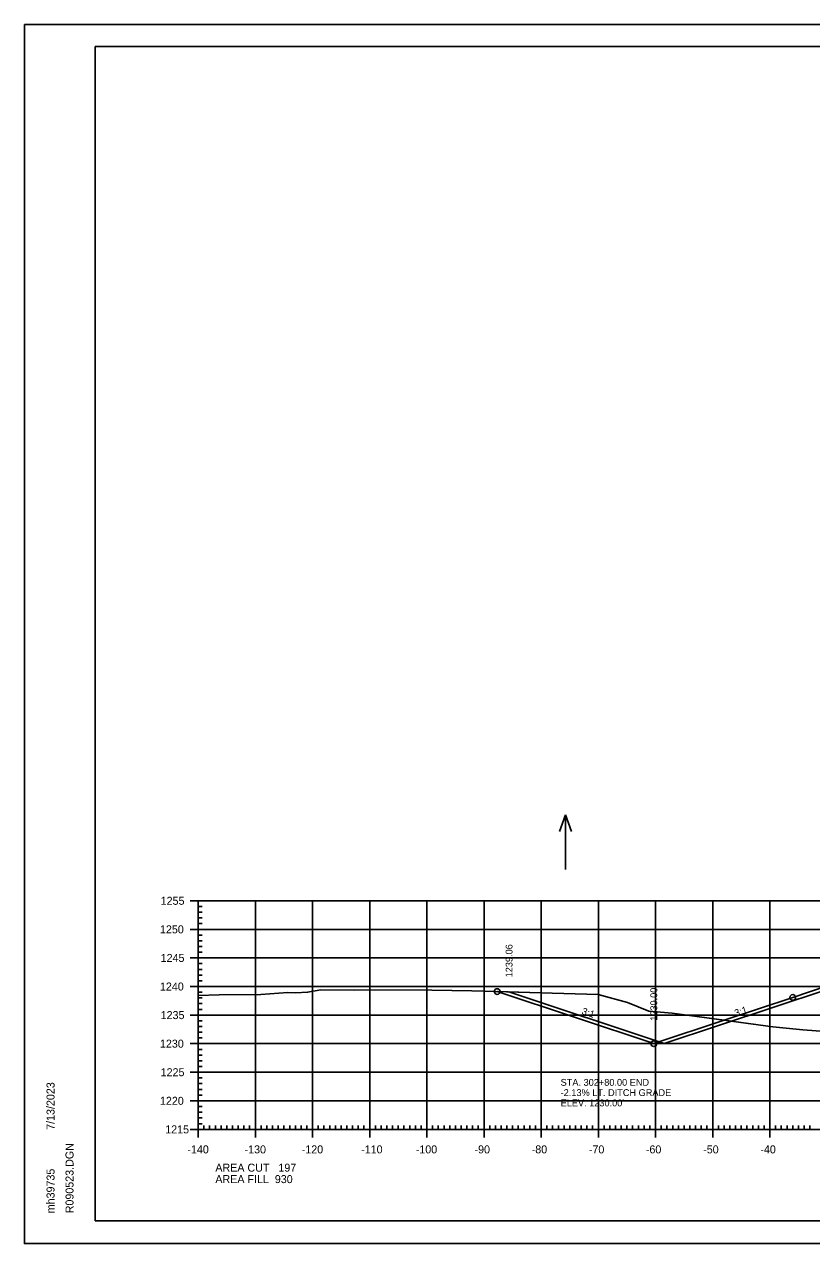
# Model space of a CAD drawing. Extents: x 1406028 to 1412453, y 321733 to 325986.
# Drawn here: x 1410609.2 to 1410746.9, y 322476.8 to 322690.1 of the extents above; entities that cross this region are included whole.
import ezdxf

# ---------------------------------------------------------------- set-up
doc = ezdxf.new("R2010")
doc.units = 0
for name, color, linetype in [('R_Axis', 7, 'Continuous'), ('R_Axis Annot', 7, 'Continuous'), ('R_Border', 7, 'Continuous'), ('R_Drive', 7, 'Continuous'), ('R_Exist Surface', 7, 'Continuous'), ('R_Fin Surface', 7, 'Continuous'), ('R_Fin Surface Annot', 7, 'Continuous'), ('R_Grid', 7, 'Continuous'), ('R_No Plot', 7, 'Continuous'), ('R_Water Annot', 7, 'Continuous')]:
    doc.layers.add(name, color=color, linetype=linetype)

msp = doc.modelspace()

# ---------------------------------------------------------------- linework, layer by layer
at = {"layer": 'R_Axis'}
for p, q in [((1410638.19, 322536.77), (1410640.99, 322536.77)), ((1410639.59, 322496.77), (1410639.59, 322536.77)), ((1410639.59, 322535.77), (1410640.29, 322535.77)), ((1410639.59, 322534.77), (1410640.29, 322534.77)), ((1410639.59, 322533.77), (1410640.29, 322533.77)), ((1410639.59, 322532.77), (1410640.29, 322532.77)), ((1410638.19, 322531.77), (1410640.99, 322531.77)), ((1410639.59, 322530.77), (1410640.29, 322530.77)), ((1410639.59, 322529.77), (1410640.29, 322529.77)), ((1410639.59, 322528.77), (1410640.29, 322528.77)), ((1410638.19, 322526.77), (1410640.99, 322526.77)), ((1410639.59, 322527.77), (1410640.29, 322527.77)), ((1410639.59, 322525.77), (1410640.29, 322525.77)), ((1410639.59, 322524.77), (1410640.29, 322524.77)), ((1410638.19, 322521.77), (1410640.99, 322521.77)), ((1410639.59, 322523.77), (1410640.29, 322523.77)), ((1410639.59, 322522.77), (1410640.29, 322522.77)), ((1410639.59, 322520.77), (1410640.29, 322520.77)), ((1410639.59, 322519.77), (1410640.29, 322519.77)), ((1410639.59, 322518.77), (1410640.29, 322518.77)), ((1410639.59, 322517.77), (1410640.29, 322517.77)), ((1410638.19, 322516.77), (1410640.99, 322516.77)), ((1410639.59, 322515.77), (1410640.29, 322515.77)), ((1410639.59, 322514.77), (1410640.29, 322514.77)), ((1410639.59, 322513.77), (1410640.29, 322513.77)), ((1410638.19, 322511.77), (1410640.99, 322511.77)), ((1410639.59, 322512.77), (1410640.29, 322512.77)), ((1410639.59, 322510.77), (1410640.29, 322510.77)), ((1410639.59, 322509.77), (1410640.29, 322509.77)), ((1410638.19, 322506.77), (1410640.99, 322506.77)), ((1410639.59, 322508.77), (1410640.29, 322508.77)), ((1410639.59, 322507.77), (1410640.29, 322507.77)), ((1410639.59, 322505.77), (1410640.29, 322505.77)), ((1410639.59, 322504.77), (1410640.29, 322504.77)), ((1410639.59, 322503.77), (1410640.29, 322503.77)), ((1410639.59, 322502.77), (1410640.29, 322502.77)), ((1410638.19, 322501.77), (1410640.99, 322501.77)), ((1410639.59, 322500.77), (1410640.29, 322500.77)), ((1410639.59, 322499.77), (1410640.29, 322499.77)), ((1410639.59, 322498.77), (1410640.29, 322498.77)), ((1410638.19, 322496.77), (1410640.99, 322496.77)), ((1410639.59, 322495.37), (1410639.59, 322498.17)), ((1410639.59, 322497.77), (1410640.29, 322497.77)), ((1410639.59, 322496.77), (1410919.59, 322496.77)), ((1410640.59, 322496.77), (1410640.59, 322497.47)), ((1410641.59, 322496.77), (1410641.59, 322497.47)), ((1410642.59, 322496.77), (1410642.59, 322497.47)), ((1410643.59, 322496.77), (1410643.59, 322497.47)), ((1410644.59, 322496.77), (1410644.59, 322497.47)), ((1410645.59, 322496.77), (1410645.59, 322497.47)), ((1410646.59, 322496.77), (1410646.59, 322497.47)), ((1410647.59, 322496.77), (1410647.59, 322497.47)), ((1410648.59, 322496.77), (1410648.59, 322497.47)), ((1410649.59, 322495.37), (1410649.59, 322498.17)), ((1410650.59, 322496.77), (1410650.59, 322497.47)), ((1410651.59, 322496.77), (1410651.59, 322497.47)), ((1410652.59, 322496.77), (1410652.59, 322497.47)), ((1410653.59, 322496.77), (1410653.59, 322497.47)), ((1410654.59, 322496.77), (1410654.59, 322497.47)), ((1410655.59, 322496.77), (1410655.59, 322497.47)), ((1410656.59, 322496.77), (1410656.59, 322497.47)), ((1410657.59, 322496.77), (1410657.59, 322497.47)), ((1410658.59, 322496.77), (1410658.59, 322497.47)), ((1410659.59, 322495.37), (1410659.59, 322498.17)), ((1410660.59, 322496.77), (1410660.59, 322497.47)), ((1410661.59, 322496.77), (1410661.59, 322497.47)), ((1410662.59, 322496.77), (1410662.59, 322497.47)), ((1410663.59, 322496.77), (1410663.59, 322497.47)), ((1410664.59, 322496.77), (1410664.59, 322497.47)), ((1410665.59, 322496.77), (1410665.59, 322497.47)), ((1410666.59, 322496.77), (1410666.59, 322497.47)), ((1410667.59, 322496.77), (1410667.59, 322497.47)), ((1410668.59, 322496.77), (1410668.59, 322497.47)), ((1410669.59, 322495.37), (1410669.59, 322498.17)), ((1410670.59, 322496.77), (1410670.59, 322497.47)), ((1410671.59, 322496.77), (1410671.59, 322497.47)), ((1410672.59, 322496.77), (1410672.59, 322497.47)), ((1410673.59, 322496.77), (1410673.59, 322497.47)), ((1410674.59, 322496.77), (1410674.59, 322497.47)), ((1410675.59, 322496.77), (1410675.59, 322497.47)), ((1410676.59, 322496.77), (1410676.59, 322497.47)), ((1410677.59, 322496.77), (1410677.59, 322497.47)), ((1410678.59, 322496.77), (1410678.59, 322497.47)), ((1410679.59, 322495.37), (1410679.59, 322498.17)), ((1410680.59, 322496.77), (1410680.59, 322497.47)), ((1410681.59, 322496.77), (1410681.59, 322497.47)), ((1410682.59, 322496.77), (1410682.59, 322497.47)), ((1410683.59, 322496.77), (1410683.59, 322497.47)), ((1410684.59, 322496.77), (1410684.59, 322497.47)), ((1410685.59, 322496.77), (1410685.59, 322497.47)), ((1410686.59, 322496.77), (1410686.59, 322497.47)), ((1410687.59, 322496.77), (1410687.59, 322497.47)), ((1410688.59, 322496.77), (1410688.59, 322497.47)), ((1410689.59, 322495.37), (1410689.59, 322498.17)), ((1410690.59, 322496.77), (1410690.59, 322497.47)), ((1410691.59, 322496.77), (1410691.59, 322497.47)), ((1410692.59, 322496.77), (1410692.59, 322497.47)), ((1410693.59, 322496.77), (1410693.59, 322497.47)), ((1410694.59, 322496.77), (1410694.59, 322497.47)), ((1410695.59, 322496.77), (1410695.59, 322497.47)), ((1410696.59, 322496.77), (1410696.59, 322497.47)), ((1410697.59, 322496.77), (1410697.59, 322497.47)), ((1410698.59, 322496.77), (1410698.59, 322497.47)), ((1410699.59, 322495.37), (1410699.59, 322498.17)), ((1410700.59, 322496.77), (1410700.59, 322497.47)), ((1410701.59, 322496.77), (1410701.59, 322497.47)), ((1410702.59, 322496.77), (1410702.59, 322497.47)), ((1410703.59, 322496.77), (1410703.59, 322497.47)), ((1410704.59, 322496.77), (1410704.59, 322497.47)), ((1410705.59, 322496.77), (1410705.59, 322497.47)), ((1410706.59, 322496.77), (1410706.59, 322497.47)), ((1410707.59, 322496.77), (1410707.59, 322497.47)), ((1410708.59, 322496.77), (1410708.59, 322497.47)), ((1410709.59, 322495.37), (1410709.59, 322498.17)), ((1410710.59, 322496.77), (1410710.59, 322497.47)), ((1410711.59, 322496.77), (1410711.59, 322497.47)), ((1410712.59, 322496.77), (1410712.59, 322497.47)), ((1410713.59, 322496.77), (1410713.59, 322497.47)), ((1410714.59, 322496.77), (1410714.59, 322497.47)), ((1410715.59, 322496.77), (1410715.59, 322497.47)), ((1410716.59, 322496.77), (1410716.59, 322497.47)), ((1410717.59, 322496.77), (1410717.59, 322497.47)), ((1410718.59, 322496.77), (1410718.59, 322497.47)), ((1410719.59, 322495.37), (1410719.59, 322498.17)), ((1410720.59, 322496.77), (1410720.59, 322497.47)), ((1410721.59, 322496.77), (1410721.59, 322497.47)), ((1410722.59, 322496.77), (1410722.59, 322497.47)), ((1410723.59, 322496.77), (1410723.59, 322497.47)), ((1410724.59, 322496.77), (1410724.59, 322497.47)), ((1410725.59, 322496.77), (1410725.59, 322497.47)), ((1410726.59, 322496.77), (1410726.59, 322497.47)), ((1410727.59, 322496.77), (1410727.59, 322497.47)), ((1410728.59, 322496.77), (1410728.59, 322497.47)), ((1410729.59, 322495.37), (1410729.59, 322498.17)), ((1410730.59, 322496.77), (1410730.59, 322497.47)), ((1410731.59, 322496.77), (1410731.59, 322497.47)), ((1410732.59, 322496.77), (1410732.59, 322497.47)), ((1410733.59, 322496.77), (1410733.59, 322497.47)), ((1410734.59, 322496.77), (1410734.59, 322497.47)), ((1410735.59, 322496.77), (1410735.59, 322497.47)), ((1410736.59, 322496.77), (1410736.59, 322497.47)), ((1410737.59, 322496.77), (1410737.59, 322497.47)), ((1410738.59, 322496.77), (1410738.59, 322497.47)), ((1410739.59, 322495.37), (1410739.59, 322498.17)), ((1410740.59, 322496.77), (1410740.59, 322497.47)), ((1410741.59, 322496.77), (1410741.59, 322497.47)), ((1410742.59, 322496.77), (1410742.59, 322497.47)), ((1410743.59, 322496.77), (1410743.59, 322497.47)), ((1410744.59, 322496.77), (1410744.59, 322497.47)), ((1410745.59, 322496.77), (1410745.59, 322497.47)), ((1410746.59, 322496.77), (1410746.59, 322497.47))]:
    msp.add_line(p, q, dxfattribs=at)
at = {"layer": 'R_Border'}
for p, q in [((1410621.59, 322686.23), (1410937.77, 322686.23)), ((1410621.59, 322480.77), (1410621.59, 322686.23)), ((1410621.59, 322480.77), (1410621.59, 322480.77)), ((1410937.77, 322480.77), (1410621.59, 322480.77))]:
    msp.add_line(p, q, dxfattribs=at)
at = {"layer": 'R_Exist Surface'}
msp.add_lwpolyline([(1410639.59, 322520.18), (1410643.24, 322520.33), (1410650.57, 322520.35), (1410655.25, 322520.72), (1410656.68, 322520.66), (1410658.71, 322520.77), (1410661.06, 322521.2), (1410666.95, 322521.15), (1410669.7, 322521.17), (1410680.47, 322521.14), (1410687.44, 322521.04), (1410699.51, 322520.64), (1410709.57, 322520.36), (1410714.71, 322519), (1410718.41, 322517.48), (1410722.5, 322517.08), (1410724.25, 322516.88), (1410740.09, 322514.72), (1410745.36, 322514.19), (1410754.75, 322513.47)], dxfattribs=at)
at = {"layer": 'R_Fin Surface'}
for p in [(1410693.9, 322520.83), (1410749.59, 322521.27)]:
    msp.add_line(p, (1410721.09, 322511.77), dxfattribs=at)
at = {"layer": 'R_Grid'}
for p, q in [((1410639.59, 322536.77), (1410919.59, 322536.77)), ((1410639.59, 322496.77), (1410639.59, 322536.77)), ((1410649.59, 322496.77), (1410649.59, 322536.77)), ((1410659.59, 322496.77), (1410659.59, 322536.77)), ((1410669.59, 322496.77), (1410669.59, 322536.77)), ((1410679.59, 322496.77), (1410679.59, 322536.77)), ((1410689.59, 322496.77), (1410689.59, 322536.77)), ((1410699.59, 322496.77), (1410699.59, 322536.77)), ((1410709.59, 322496.77), (1410709.59, 322536.77)), ((1410719.59, 322496.77), (1410719.59, 322536.77)), ((1410729.59, 322496.77), (1410729.59, 322536.77)), ((1410739.59, 322496.77), (1410739.59, 322536.77)), ((1410639.59, 322531.77), (1410919.59, 322531.77)), ((1410639.59, 322526.77), (1410919.59, 322526.77)), ((1410639.59, 322521.77), (1410919.59, 322521.77)), ((1410639.59, 322516.77), (1410919.59, 322516.77)), ((1410639.59, 322511.77), (1410919.59, 322511.77)), ((1410639.59, 322506.77), (1410919.59, 322506.77)), ((1410639.59, 322501.77), (1410919.59, 322501.77)), ((1410639.59, 322496.77), (1410919.59, 322496.77))]:
    msp.add_line(p, q, dxfattribs=at)
at = {"layer": 'R_No Plot'}
for p, q in [((1410609.19, 322690.12), (1410942.52, 322690.12)), ((1410609.19, 322476.79), (1410942.52, 322476.79))]:
    msp.add_line(p, q, dxfattribs=at)
for points in [[(1410609.18, 322690.12), (1410942.52, 322690.12), (1410942.52, 322476.78), (1410609.18, 322476.78)], [(1410855.51, 322686.23), (1410875.13, 322686.23), (1410875.13, 322676.35), (1410891.24, 322676.35), (1410914.44, 322676.35), (1410914.44, 322652.01), (1410937.77, 322652.01), (1410937.77, 322480.77), (1410621.59, 322480.77), (1410621.59, 322686.23)], [(1410691.91, 322520.89), (1410699.51, 322520.64), (1410709.57, 322520.36), (1410714.71, 322519), (1410718.41, 322517.48), (1410722.5, 322517.08), (1410724.25, 322516.88), (1410731.62, 322515.87), (1410719.29, 322511.77)]]:
    msp.add_lwpolyline(points, close=True, dxfattribs=at)
msp.add_lwpolyline([(1410749.59, 322521.87), (1410743.59, 322519.87), (1410743.59, 322519.86), (1410731.62, 322515.87), (1410740.09, 322514.72), (1410745.36, 322514.19), (1410754.75, 322513.47)], dxfattribs=at)
for centre in [(1410691.91, 322520.89), (1410743.59, 322519.87), (1410719.29, 322511.77), (1410719.29, 322511.77)]:
    msp.add_circle(centre, 0.5, dxfattribs=at)
at = {"layer": 'R_Water Annot'}
for p, q in [((1410703.84, 322551.8), (1410702.77, 322548.87)), ((1410703.84, 322542.22), (1410703.84, 322551.8)), ((1410703.84, 322551.8), (1410704.9, 322548.87))]:
    msp.add_line(p, q, dxfattribs=at)

# ---------------------------------------------------------------- texts
at = {"layer": 'R_Axis Annot'}
for s, p in [('1255', (1410633.02, 322536.07)), ('1250', (1410632.9, 322531.07)), ('1245', (1410633.02, 322526.07)), ('1240', (1410632.9, 322521.07)), ('1235', (1410633.02, 322516.07)), ('1230', (1410632.9, 322511.07)), ('1225', (1410633.02, 322506.07)), ('1220', (1410632.9, 322501.07)), ('1215', (1410633.82, 322496.07)), ('-140', (1410637.7, 322492.57)), ('-130', (1410647.7, 322492.57)), ('-120', (1410657.7, 322492.57)), ('-110', (1410668.1, 322492.57)), ('-100', (1410677.65, 322492.57)), ('-90', (1410687.93, 322492.57)), ('-80', (1410697.93, 322492.57)), ('-70', (1410707.93, 322492.57)), ('-60', (1410717.9, 322492.57)), ('-50', (1410727.93, 322492.57)), ('-40', (1410737.93, 322492.57)), ('AREA CUT   197', (1410642.59, 322489.37)), ('AREA FILL  930', (1410642.59, 322487.37))]:
    msp.add_text(s, height=1.4, dxfattribs=at).set_placement(p)
at = {"layer": 'R_Border'}
for s, p in [('7/13/2023', (1410614.46, 322496.69)), ('R090523.DGN', (1410617.78, 322482.09)), ('mh39735', (1410614.46, 322482.09))]:
    msp.add_text(s, height=1.4, rotation=90, dxfattribs=at).set_placement(p)
at = {"layer": 'R_Drive'}
for s, p in [('STA. 302+80.00 END', (1410702.99, 322504.4)), ('-2.13% LT. DITCH GRADE', (1410702.99, 322502.6)), ("ELEV. 1230.00'", (1410702.99, 322500.8))]:
    msp.add_text(s, height=1.2, dxfattribs=at).set_placement(p)
at = {"layer": 'R_Fin Surface Annot'}
for s, rotation, p in [('1239.06', 90, (1410694.57, 322523.37)), ('1230.00', 90, (1410719.89, 322515.77)), ('3:1', 341.5651, (1410706.59, 322516.97)), ('3:1', 18.4349, (1410733.63, 322516.5))]:
    msp.add_text(s, height=1.2, rotation=rotation, dxfattribs=at).set_placement(p)

doc.saveas('drawing.dxf')
